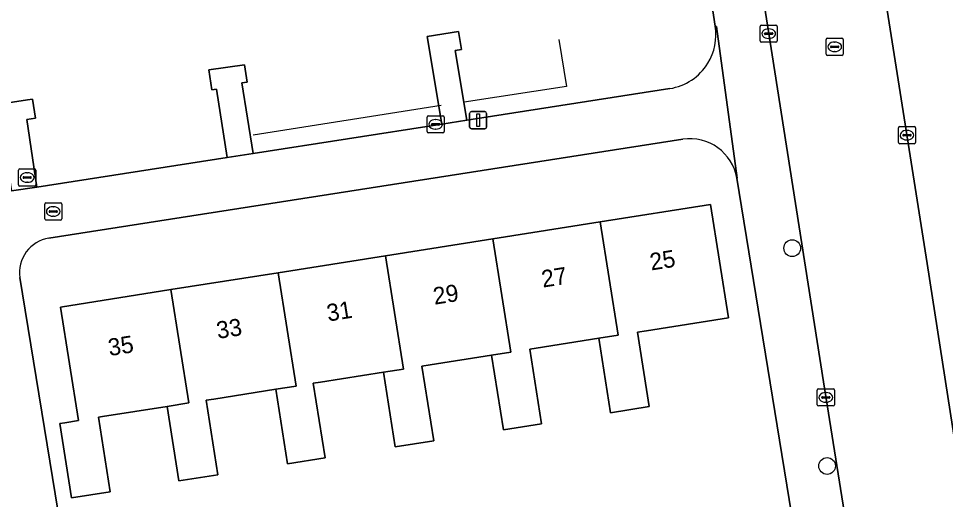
# Model space of a CAD drawing. Extents: x 160077 to 160948, y 386481 to 387498.
# Drawn here: x 160392.1 to 160446.3, y 387355.6 to 387383.7 of the extents above; entities that cross this region are included whole.
import ezdxf

# ---------------------------------------------------------------- set-up
doc = ezdxf.new("R2010")
doc.units = 0
for name, color, linetype in [('IMGEO_Boom', 7, 'Continuous'), ('IMGEO_Brandkraan', 7, 'Continuous'), ('IMGEO_Erf', 7, 'Continuous'), ('IMGEO_Hek', 7, 'Continuous'), ('IMGEO_Kolk', 7, 'Continuous'), ('IMGEO_Lichtmast', 7, 'Continuous'), ('IMGEO_Pand', 7, 'Continuous'), ('IMGEO_Pand_nummerreeks', 7, 'Continuous'), ('IMGEO_Rijbaan_lokaal_open', 7, 'Continuous'), ('IMGEO_Rioolput', 7, 'Continuous'), ('IMGEO_Voetpad_open', 7, 'Continuous')]:
    doc.layers.add(name, color=color, linetype=linetype)

msp = doc.modelspace()

# ---------------------------------------------------------------- linework, layer by layer
at = {"layer": 'IMGEO_Boom'}
for centre in [(160437.295, 387370.245), (160439.333, 387357.508)]:
    msp.add_circle(centre, 0.489, dxfattribs=at)
at = {"layer": 'IMGEO_Brandkraan'}
for p, q in [((160393.611, 387371.963), (160393.611, 387372.815)), ((160393.686, 387372.889), (160394.538, 387372.889)), ((160394.612, 387372.815), (160394.612, 387371.963)), ((160393.87, 387372.383), (160393.87, 387372.395)), ((160394.308, 387372.346), (160393.91, 387372.346)), ((160393.913, 387372.432), (160394.311, 387372.432)), ((160394.099, 387372.669), (160394.124, 387372.669)), ((160394.354, 387372.395), (160394.354, 387372.383)), ((160394.538, 387371.889), (160393.686, 387371.889)), ((160394.122, 387372.109), (160394.097, 387372.109))]:
    msp.add_line(p, q, dxfattribs=at)
for points in [[(160393.611, 387371.963), (160393.611, 387372.815)], [(160393.686, 387372.889), (160394.538, 387372.889)], [(160394.612, 387372.815), (160394.612, 387371.963)], [(160394.538, 387371.889), (160393.686, 387371.889)]]:
    msp.add_lwpolyline(points, dxfattribs=at)
for centre, radius, start, end in [((160393.688, 387372.813), 0.0765, 91.552, 178.448), ((160393.688, 387372.813), 0.0765, 91.552, 178.448), ((160394.536, 387372.813), 0.0765, 1.552, 88.448), ((160394.536, 387372.813), 0.0765, 1.552, 88.448), ((160393.91, 387372.392), 0.0403, 85.8775, 175.7526), ((160393.907, 387372.382), 0.0366, 178.938, 274.7102), ((160394.311, 387372.389), 0.043, 264.8664, 352.4533), ((160394.315, 387372.394), 0.0386, 1.7309, 96.639), ((160393.688, 387371.965), 0.0765, 181.552, 268.448), ((160393.688, 387371.965), 0.0765, 181.552, 268.448), ((160394.536, 387371.965), 0.0765, 271.552, 358.448), ((160394.536, 387371.965), 0.0765, 271.552, 358.448)]:
    msp.add_arc(centre, radius, start, end, dxfattribs=at)
for centre, major_axis, ratio, start_param, end_param in [((160394.098, 387372.389), (-0.387, 0.002), 0.722429, 4.712389, 7.853982), ((160394.123, 387372.389), (-0.39, 0.002), 0.717154, 1.570796, 4.712389)]:
    msp.add_ellipse(centre, major_axis=major_axis, ratio=ratio, start_param=start_param, end_param=end_param, dxfattribs=at)
at = {"layer": 'IMGEO_Erf'}
for points in [[(160432.797, 387383.226), (160432.691, 387383.872), (160429.419, 387403.892)], [(160356.137, 387391.954), (160358.965, 387373.701), (160392.607, 387378.914), (160392.9, 387378.959), (160393.076, 387377.848), (160392.576, 387377.77), (160393.162, 387373.819), (160404.282, 387375.55), (160403.658, 387379.543), (160403.385, 387379.5), (160403.206, 387380.669), (160405.291, 387380.97), (160405.437, 387379.957), (160405.129, 387379.913), (160405.786, 387375.784), (160416.822, 387377.502), (160415.97, 387382.625), (160417.79, 387382.904), (160417.964, 387381.857), (160417.609, 387381.798), (160418.286, 387377.731), (160430.145, 387379.577)], [(160430.901, 387376.611), (160393.851, 387370.828)], [(160437.249, 387354.718), (160434.062, 387374.328)], [(160392.169, 387368.525), (160395.518, 387348.009)]]:
    msp.add_lwpolyline(points, dxfattribs=at)
msp.add_lwpolyline([(160414.094, 387358.63), (160413.405, 387362.989), (160409.73, 387362.408), (160409.305, 387362.341), (160409.994, 387357.982), (160407.8, 387357.635), (160407.111, 387361.994), (160403.498, 387361.423), (160403.042, 387361.351), (160403.731, 387356.992), (160401.458, 387356.632), (160400.769, 387360.991), (160396.986, 387360.394), (160396.756, 387360.358), (160397.445, 387355.998), (160395.183, 387355.641), (160394.496, 387359.989), (160394.789, 387360.035), (160395.587, 387360.161), (160394.537, 387366.801), (160400.979, 387367.819), (160407.254, 387368.811), (160413.53, 387369.803), (160419.805, 387370.795), (160426.08, 387371.787), (160432.526, 387372.806), (160433.574, 387366.177), (160428.772, 387365.418), (160428.255, 387365.336), (160428.944, 387360.977), (160426.677, 387360.618), (160425.988, 387364.978), (160422.333, 387364.4), (160421.956, 387364.34), (160422.645, 387359.981), (160420.421, 387359.63), (160419.732, 387363.989), (160416.13, 387363.42), (160415.661, 387363.346), (160416.35, 387358.986)], close=True, dxfattribs=at)
for centre, radius, start, end in [((160429.658, 387382.714), 3.18, 328.504, 9.2718), ((160429.66, 387382.724), 3.184, 278.7549, 328.3276), ((160431.319, 387373.86), 2.782, 9.6805, 98.6429), ((160394.159, 387368.837), 2.014, 98.7943, 188.9206)]:
    msp.add_arc(centre, radius, start, end, dxfattribs=at)
at = {"layer": 'IMGEO_Hek'}
for points in [[(160423.651, 387382.448), (160424.101, 387379.701), (160418.122, 387378.788)], [(160416.789, 387378.59), (160405.787, 387376.859)]]:
    msp.add_lwpolyline(points, dxfattribs=at)
at = {"layer": 'IMGEO_Kolk'}
for p, q in [((160435.421, 387382.358), (160435.421, 387383.21)), ((160435.496, 387383.284), (160436.348, 387383.284)), ((160435.909, 387383.064), (160435.934, 387383.064)), ((160436.422, 387383.21), (160436.422, 387382.358)), ((160435.68, 387382.778), (160435.68, 387382.79)), ((160436.118, 387382.741), (160435.72, 387382.741)), ((160435.723, 387382.827), (160436.121, 387382.827)), ((160436.164, 387382.79), (160436.164, 387382.778)), ((160436.348, 387382.284), (160435.496, 387382.284)), ((160435.932, 387382.504), (160435.907, 387382.504)), ((160415.958, 387377.059), (160415.958, 387377.911)), ((160416.033, 387377.985), (160416.885, 387377.985)), ((160416.446, 387377.765), (160416.471, 387377.765)), ((160416.959, 387377.911), (160416.959, 387377.059)), ((160416.217, 387377.479), (160416.217, 387377.491)), ((160416.655, 387377.442), (160416.257, 387377.442)), ((160416.26, 387377.528), (160416.658, 387377.528)), ((160416.469, 387377.205), (160416.444, 387377.205)), ((160416.701, 387377.491), (160416.701, 387377.479)), ((160443.501, 387376.426), (160443.501, 387377.278)), ((160443.576, 387377.352), (160444.428, 387377.352)), ((160443.989, 387377.132), (160444.014, 387377.132)), ((160444.502, 387377.278), (160444.502, 387376.426)), ((160416.885, 387376.985), (160416.033, 387376.985)), ((160443.76, 387376.846), (160443.76, 387376.858)), ((160444.198, 387376.809), (160443.8, 387376.809)), ((160443.803, 387376.895), (160444.201, 387376.895)), ((160444.012, 387376.572), (160443.987, 387376.572)), ((160444.244, 387376.858), (160444.244, 387376.846)), ((160444.428, 387376.352), (160443.576, 387376.352)), ((160438.759, 387361.091), (160438.759, 387361.943)), ((160438.834, 387362.017), (160439.686, 387362.017)), ((160439.76, 387361.943), (160439.76, 387361.091)), ((160439.018, 387361.511), (160439.018, 387361.523)), ((160439.456, 387361.474), (160439.058, 387361.474)), ((160439.061, 387361.56), (160439.459, 387361.56)), ((160439.247, 387361.797), (160439.272, 387361.797)), ((160439.502, 387361.523), (160439.502, 387361.511)), ((160439.686, 387361.017), (160438.834, 387361.017)), ((160439.27, 387361.237), (160439.245, 387361.237))]:
    msp.add_line(p, q, dxfattribs=at)
for points in [[(160435.421, 387382.358), (160435.421, 387383.21)], [(160435.496, 387383.284), (160436.348, 387383.284)], [(160436.422, 387383.21), (160436.422, 387382.358)], [(160436.348, 387382.284), (160435.496, 387382.284)], [(160415.958, 387377.059), (160415.958, 387377.911)], [(160416.033, 387377.985), (160416.885, 387377.985)], [(160416.959, 387377.911), (160416.959, 387377.059)], [(160443.501, 387376.426), (160443.501, 387377.278)], [(160443.576, 387377.352), (160444.428, 387377.352)], [(160444.502, 387377.278), (160444.502, 387376.426)], [(160416.885, 387376.985), (160416.033, 387376.985)], [(160444.428, 387376.352), (160443.576, 387376.352)], [(160438.759, 387361.091), (160438.759, 387361.943)], [(160438.834, 387362.017), (160439.686, 387362.017)], [(160439.76, 387361.943), (160439.76, 387361.091)], [(160439.686, 387361.017), (160438.834, 387361.017)]]:
    msp.add_lwpolyline(points, dxfattribs=at)
for centre, radius, start, end in [((160435.498, 387383.208), 0.0765, 91.552, 178.448), ((160435.498, 387383.208), 0.0765, 91.552, 178.448), ((160436.346, 387383.208), 0.0765, 1.552, 88.448), ((160436.346, 387383.208), 0.0765, 1.552, 88.448), ((160435.72, 387382.787), 0.0403, 85.8775, 175.7526), ((160435.717, 387382.777), 0.0366, 178.938, 274.7102), ((160436.121, 387382.784), 0.043, 264.8664, 352.4533), ((160436.125, 387382.789), 0.0386, 1.7309, 96.639), ((160435.498, 387382.36), 0.0765, 181.552, 268.448), ((160435.498, 387382.36), 0.0765, 181.552, 268.448), ((160436.346, 387382.36), 0.0765, 271.552, 358.448), ((160436.346, 387382.36), 0.0765, 271.552, 358.448), ((160416.035, 387377.909), 0.0765, 91.552, 178.448), ((160416.035, 387377.909), 0.0765, 91.552, 178.448), ((160416.883, 387377.909), 0.0765, 1.552, 88.448), ((160416.883, 387377.909), 0.0765, 1.552, 88.448), ((160416.257, 387377.488), 0.0403, 85.8775, 175.7526), ((160416.254, 387377.478), 0.0366, 178.938, 274.7102), ((160416.658, 387377.485), 0.043, 264.8664, 352.4533), ((160416.662, 387377.49), 0.0386, 1.7309, 96.639), ((160443.578, 387377.276), 0.0765, 91.552, 178.448), ((160443.578, 387377.276), 0.0765, 91.552, 178.448), ((160444.426, 387377.276), 0.0765, 1.552, 88.448), ((160444.426, 387377.276), 0.0765, 1.552, 88.448), ((160416.035, 387377.061), 0.0765, 181.552, 268.448), ((160416.035, 387377.061), 0.0765, 181.552, 268.448), ((160416.883, 387377.061), 0.0765, 271.552, 358.448), ((160416.883, 387377.061), 0.0765, 271.552, 358.448), ((160443.8, 387376.855), 0.0403, 85.8775, 175.7526), ((160443.797, 387376.845), 0.0366, 178.938, 274.7102), ((160444.201, 387376.852), 0.043, 264.8664, 352.4533), ((160444.205, 387376.857), 0.0386, 1.7309, 96.639), ((160443.578, 387376.428), 0.0765, 181.552, 268.448), ((160443.578, 387376.428), 0.0765, 181.552, 268.448), ((160444.426, 387376.428), 0.0765, 271.552, 358.448), ((160444.426, 387376.428), 0.0765, 271.552, 358.448), ((160438.836, 387361.941), 0.0765, 91.552, 178.448), ((160438.836, 387361.941), 0.0765, 91.552, 178.448), ((160439.684, 387361.941), 0.0765, 1.552, 88.448), ((160439.684, 387361.941), 0.0765, 1.552, 88.448), ((160439.058, 387361.52), 0.0403, 85.8775, 175.7526), ((160439.055, 387361.51), 0.0366, 178.938, 274.7102), ((160439.459, 387361.517), 0.043, 264.8664, 352.4533), ((160439.463, 387361.522), 0.0386, 1.7309, 96.639), ((160438.836, 387361.093), 0.0765, 181.552, 268.448), ((160438.836, 387361.093), 0.0765, 181.552, 268.448), ((160439.684, 387361.093), 0.0765, 271.552, 358.448), ((160439.684, 387361.093), 0.0765, 271.552, 358.448)]:
    msp.add_arc(centre, radius, start, end, dxfattribs=at)
for centre, major_axis, ratio, start_param, end_param in [((160435.908, 387382.784), (-0.387, 0.002), 0.722429, 4.712389, 7.853982), ((160435.933, 387382.784), (-0.39, 0.002), 0.717154, 1.570796, 4.712389), ((160416.445, 387377.485), (-0.387, 0.002), 0.722429, 4.712389, 7.853982), ((160416.47, 387377.485), (-0.39, 0.002), 0.717154, 1.570796, 4.712389), ((160443.988, 387376.852), (-0.387, 0.002), 0.722429, 4.712389, 7.853982), ((160444.013, 387376.852), (-0.39, 0.002), 0.717154, 1.570796, 4.712389), ((160439.246, 387361.517), (-0.387, 0.002), 0.722429, 4.712389, 7.853982), ((160439.271, 387361.517), (-0.39, 0.002), 0.717154, 1.570796, 4.712389)]:
    msp.add_ellipse(centre, major_axis=major_axis, ratio=ratio, start_param=start_param, end_param=end_param, dxfattribs=at)
at = {"layer": 'IMGEO_Lichtmast'}
for p, q in [((160418.545, 387378.227), (160419.335, 387378.227)), ((160419.335, 387378.227), (160418.545, 387378.227)), ((160418.445, 387377.327), (160418.445, 387378.127)), ((160418.445, 387378.127), (160418.445, 387377.327)), ((160419.435, 387378.127), (160419.435, 387377.327)), ((160419.435, 387377.327), (160419.435, 387378.127)), ((160419.335, 387377.227), (160418.545, 387377.227)), ((160418.545, 387377.227), (160419.335, 387377.227))]:
    msp.add_line(p, q, dxfattribs=at)
msp.add_lwpolyline([(160418.865, 387378.102), (160419.015, 387378.102), (160419.015, 387377.352), (160418.865, 387377.352), (160418.865, 387378.102)], dxfattribs=at)
for centre, start, end in [((160418.545, 387378.127), 90, 180), ((160418.545, 387378.127), 90, 180), ((160419.335, 387378.127), 0, 90), ((160419.335, 387378.127), 360, 90), ((160418.545, 387377.327), 180, 270), ((160418.545, 387377.327), 180, 270), ((160419.335, 387377.327), 270, 0), ((160419.335, 387377.327), 270, 0)]:
    msp.add_arc(centre, 0.1, start, end, dxfattribs=at)
at = {"layer": 'IMGEO_Pand'}
for points in [[(160432.526, 387372.806), (160426.08, 387371.787), (160427.128, 387365.155), (160425.988, 387364.978), (160426.677, 387360.618), (160428.944, 387360.977), (160428.255, 387365.336), (160428.772, 387365.418), (160433.574, 387366.177)], [(160426.08, 387371.787), (160419.805, 387370.795), (160420.853, 387364.165), (160419.732, 387363.989), (160420.421, 387359.63), (160422.645, 387359.981), (160421.956, 387364.34), (160422.333, 387364.4), (160425.988, 387364.978), (160427.128, 387365.155)], [(160419.805, 387370.795), (160413.53, 387369.803), (160414.578, 387363.176), (160413.405, 387362.989), (160414.094, 387358.63), (160416.35, 387358.986), (160415.661, 387363.346), (160416.13, 387363.42), (160419.732, 387363.989), (160420.853, 387364.165)], [(160413.53, 387369.803), (160407.254, 387368.811), (160408.302, 387362.179), (160407.111, 387361.994), (160407.8, 387357.635), (160409.994, 387357.982), (160409.305, 387362.341), (160409.73, 387362.408), (160413.405, 387362.989), (160414.578, 387363.176)], [(160407.254, 387368.811), (160400.979, 387367.819), (160402.026, 387361.192), (160400.769, 387360.991), (160401.458, 387356.632), (160403.731, 387356.992), (160403.042, 387361.351), (160403.498, 387361.423), (160407.111, 387361.994), (160408.302, 387362.179)], [(160400.979, 387367.819), (160394.537, 387366.801), (160395.587, 387360.161), (160394.789, 387360.035), (160394.496, 387359.989), (160395.183, 387355.641), (160397.445, 387355.998), (160396.756, 387360.358), (160396.986, 387360.394), (160400.769, 387360.991), (160402.026, 387361.192)]]:
    msp.add_lwpolyline(points, close=True, dxfattribs=at)
at = {"layer": 'IMGEO_Rijbaan_lokaal_open'}
for points in [[(160445.185, 387369.339), (160439.731, 387403.919), (160433.965, 387439.947), (160433.912, 387439.966), (160431.907, 387452.809), (160425.014, 387451.706), (160429.751, 387421.993), (160429.785, 387421.987), (160432.722, 387403.493), (160432.676, 387403.453), (160435.904, 387382.909), (160439.116, 387362.429), (160443.348, 387335.908), (160448.468, 387302.807), (160449.285, 387297.666), (160450.91, 387288.812), (160453.559, 387281.332), (160454.544, 387279.719), (160463.8, 387264.904)], [(160456.945, 387294.39), (160456.089, 387299.755), (160453.651, 387315.452), (160453.642, 387315.457), (160450.699, 387333.585), (160450.725, 387333.607), (160445.185, 387369.339)]]:
    msp.add_lwpolyline(points, dxfattribs=at)
at = {"layer": 'IMGEO_Rioolput'}
for p, q in [((160439.353, 387382.517), (160440.205, 387382.517)), ((160439.278, 387381.591), (160439.278, 387382.443)), ((160439.537, 387382.011), (160439.537, 387382.023)), ((160439.975, 387381.974), (160439.577, 387381.974)), ((160439.58, 387382.06), (160439.978, 387382.06)), ((160439.766, 387382.297), (160439.791, 387382.297)), ((160440.021, 387382.023), (160440.021, 387382.011)), ((160440.279, 387382.443), (160440.279, 387381.591)), ((160440.205, 387381.517), (160439.353, 387381.517)), ((160439.789, 387381.737), (160439.764, 387381.737)), ((160392.087, 387373.948), (160392.087, 387374.8)), ((160392.162, 387374.874), (160393.014, 387374.874)), ((160392.346, 387374.368), (160392.346, 387374.38)), ((160392.389, 387374.417), (160392.787, 387374.417)), ((160392.575, 387374.654), (160392.6, 387374.654)), ((160392.83, 387374.38), (160392.83, 387374.368)), ((160393.088, 387374.8), (160393.088, 387373.948)), ((160393.014, 387373.874), (160392.162, 387373.874)), ((160392.784, 387374.331), (160392.386, 387374.331)), ((160392.598, 387374.094), (160392.573, 387374.094))]:
    msp.add_line(p, q, dxfattribs=at)
for points in [[(160439.353, 387382.517), (160440.205, 387382.517)], [(160439.278, 387381.591), (160439.278, 387382.443)], [(160440.279, 387382.443), (160440.279, 387381.591)], [(160440.205, 387381.517), (160439.353, 387381.517)], [(160392.087, 387373.948), (160392.087, 387374.8)], [(160392.162, 387374.874), (160393.014, 387374.874)], [(160393.088, 387374.8), (160393.088, 387373.948)], [(160393.014, 387373.874), (160392.162, 387373.874)]]:
    msp.add_lwpolyline(points, dxfattribs=at)
for centre, radius, start, end in [((160439.355, 387382.441), 0.0765, 91.552, 178.448), ((160439.355, 387382.441), 0.0765, 91.552, 178.448), ((160440.203, 387382.441), 0.0765, 1.552, 88.448), ((160440.203, 387382.441), 0.0765, 1.552, 88.448), ((160439.577, 387382.02), 0.0403, 85.8775, 175.7526), ((160439.574, 387382.01), 0.0366, 178.938, 274.7102), ((160439.978, 387382.017), 0.043, 264.8664, 352.4533), ((160439.982, 387382.022), 0.0386, 1.7309, 96.639), ((160439.355, 387381.593), 0.0765, 181.552, 268.448), ((160439.355, 387381.593), 0.0765, 181.552, 268.448), ((160440.203, 387381.593), 0.0765, 271.552, 358.448), ((160440.203, 387381.593), 0.0765, 271.552, 358.448), ((160392.164, 387374.798), 0.0765, 91.552, 178.448), ((160392.164, 387374.798), 0.0765, 91.552, 178.448), ((160392.386, 387374.377), 0.0403, 85.8775, 175.7526), ((160392.791, 387374.379), 0.0386, 1.7309, 96.639), ((160393.012, 387374.798), 0.0765, 1.552, 88.448), ((160393.012, 387374.798), 0.0765, 1.552, 88.448), ((160392.164, 387373.95), 0.0765, 181.552, 268.448), ((160392.164, 387373.95), 0.0765, 181.552, 268.448), ((160392.383, 387374.367), 0.0366, 178.938, 274.7102), ((160392.787, 387374.374), 0.043, 264.8664, 352.4533), ((160393.012, 387373.95), 0.0765, 271.552, 358.448), ((160393.012, 387373.95), 0.0765, 271.552, 358.448)]:
    msp.add_arc(centre, radius, start, end, dxfattribs=at)
for centre, major_axis, ratio, start_param, end_param in [((160439.765, 387382.017), (-0.387, 0.002), 0.722429, 4.712389, 7.853982), ((160439.79, 387382.017), (-0.39, 0.002), 0.717154, 1.570796, 4.712389), ((160392.574, 387374.374), (-0.387, 0.002), 0.722429, 4.712389, 7.853982), ((160392.599, 387374.374), (-0.39, 0.002), 0.717154, 1.570796, 4.712389)]:
    msp.add_ellipse(centre, major_axis=major_axis, ratio=ratio, start_param=start_param, end_param=end_param, dxfattribs=at)
at = {"layer": 'IMGEO_Voetpad_open'}
for points in [[(160433.965, 387439.947), (160439.731, 387403.919), (160445.185, 387369.339), (160450.725, 387333.607)], [(160428.839, 387408.018), (160429.419, 387403.892), (160432.691, 387383.872), (160432.797, 387383.226), (160432.875, 387383.209), (160434.076, 387374.342), (160434.062, 387374.328), (160437.249, 387354.718), (160437.276, 387354.714), (160438.571, 387345.984), (160438.57, 387345.983), (160441.62, 387326.203), (160443.246, 387317.002), (160443.241, 387316.996), (160446.356, 387297.194), (160447.094, 387292.063)], [(160439.116, 387362.429), (160435.904, 387382.909), (160432.676, 387403.453)], [(160434.062, 387374.328), (160434.076, 387374.342), (160432.875, 387383.209), (160432.797, 387383.226)], [(160430.145, 387379.577), (160418.286, 387377.731), (160416.822, 387377.502), (160405.786, 387375.784), (160404.282, 387375.55), (160393.162, 387373.819), (160391.68, 387373.588), (160388.401, 387373.077), (160389.872, 387363.761), (160389.951, 387363.262), (160390.132, 387362.112), (160391.781, 387351.669), (160392.147, 387349.353), (160393.636, 387339.927), (160393.699, 387339.525), (160394.01, 387337.537), (160395.254, 387329.259), (160395.697, 387326.317), (160397.255, 387315.946), (160397.646, 387313.348), (160398.671, 387306.527), (160399.059, 387304.069), (160399.289, 387302.614), (160401.235, 387290.289)], [(160393.851, 387370.828), (160430.901, 387376.611)], [(160395.518, 387348.009), (160392.169, 387368.525)], [(160449.285, 387297.666), (160448.468, 387302.807), (160443.348, 387335.908), (160439.116, 387362.429)]]:
    msp.add_lwpolyline(points, dxfattribs=at)
for points in [[(160416.822, 387377.502), (160418.286, 387377.731), (160417.609, 387381.798), (160417.964, 387381.857), (160417.79, 387382.904), (160415.97, 387382.625)], [(160404.282, 387375.55), (160405.786, 387375.784), (160405.129, 387379.913), (160405.437, 387379.957), (160405.291, 387380.97), (160403.206, 387380.669), (160403.385, 387379.5), (160403.658, 387379.543)], [(160382.955, 387376.039), (160391.098, 387377.321), (160391.68, 387373.588), (160393.162, 387373.819), (160392.576, 387377.77), (160393.076, 387377.848), (160392.9, 387378.959), (160392.607, 387378.914), (160358.965, 387373.701), (160359.174, 387372.354)]]:
    msp.add_lwpolyline(points, close=True, dxfattribs=at)
for centre, radius, start, end in [((160429.658, 387382.714), 3.18, 328.504, 9.2718), ((160429.66, 387382.724), 3.184, 278.7549, 328.3276), ((160431.319, 387373.86), 2.782, 9.6805, 98.6429), ((160394.159, 387368.837), 2.014, 98.7943, 188.9206)]:
    msp.add_arc(centre, radius, start, end, dxfattribs=at)

# ---------------------------------------------------------------- texts
at = {"layer": 'IMGEO_Pand_nummerreeks'}
for s, p in [('25', (160429.056, 387368.937)), ('27', (160422.725, 387367.936)), ('29', (160416.393, 387366.935)), ('31', (160410.173, 387365.952)), ('33', (160403.73, 387364.934)), ('35', (160397.399, 387363.933))]:
    msp.add_text(s, height=1, rotation=8.984, dxfattribs=at).set_placement(p)

doc.saveas('drawing.dxf')
